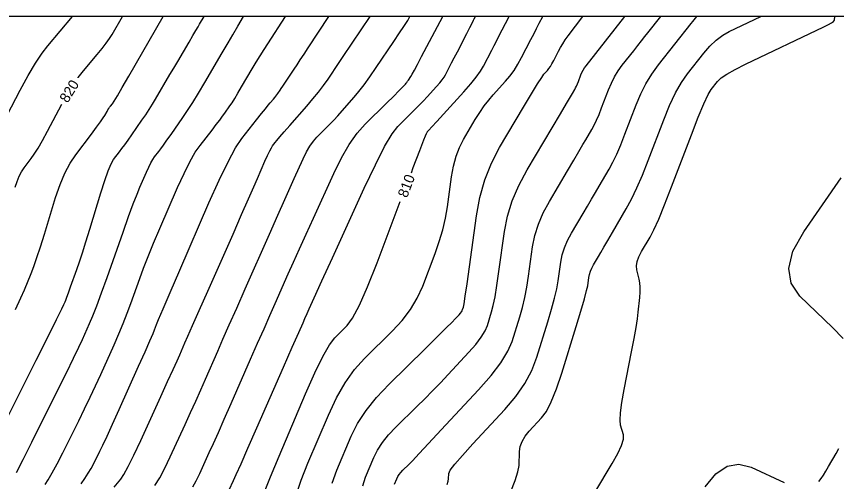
# Model space of a CAD drawing. Extents: x 2082232 to 2083549, y 592624 to 593832.
# Drawn here: x 2082798.4 to 2082854.1, y 593800.4 to 593832 of the extents above; entities that cross this region are included whole.
import ezdxf

# ---------------------------------------------------------------- set-up
doc = ezdxf.new("R2010")
doc.units = 0
for name, color, linetype in [('DT_X_Contour_Major', 7, 'Continuous'), ('DT_X_Contour_Minor', 7, 'Continuous'), ('DT_X_TIN_Hull', 7, 'Continuous')]:
    doc.layers.add(name, color=color, linetype=linetype)

msp = doc.modelspace()

# ---------------------------------------------------------------- linework, layer by layer
at = {"layer": 'DT_X_Contour_Major'}
for points in [[(2082802.622, 593827.819), (2082802.627, 593827.827), (2082802.983, 593828.281), (2082803.926, 593829.4), (2082804.255, 593829.8), (2082804.532, 593830.16), (2082804.758, 593830.48), (2082804.934, 593830.761), (2082805.634, 593831.978)], [(2082802.827, 593800.271), (2082803.088, 593800.635), (2082803.319, 593800.984), (2082803.521, 593801.321), (2082803.694, 593801.643), (2082804.114, 593802.484), (2082804.314, 593802.897), (2082804.598, 593803.507), (2082804.966, 593804.312), (2082805.418, 593805.313), (2082806.736, 593808.244), (2082807.174, 593809.222), (2082807.502, 593809.96), (2082807.717, 593810.458), (2082807.821, 593810.714), (2082807.95, 593811.077), (2082808.085, 593811.41), (2082808.393, 593812.136), (2082808.875, 593813.255), (2082809.531, 593814.767), (2082811.51, 593819.323), (2082812.206, 593820.877), (2082812.81, 593822.123), (2082813.321, 593823.061), (2082813.741, 593823.69), (2082814.737, 593824.956), (2082815.074, 593825.384), (2082815.341, 593825.718), (2082815.536, 593825.959), (2082815.66, 593826.106), (2082815.895, 593826.374), (2082815.979, 593826.472), (2082816.056, 593826.567), (2082816.125, 593826.659), (2082816.187, 593826.747), (2082816.342, 593826.978), (2082816.416, 593827.087), (2082816.519, 593827.241), (2082816.653, 593827.44), (2082817.296, 593828.397), (2082817.491, 593828.688), (2082817.715, 593829.026), (2082817.969, 593829.412), (2082818.253, 593829.845), (2082819.647, 593831.978)], [(2082825.253, 593821.377), (2082825.385, 593821.724), (2082825.829, 593822.883), (2082826.105, 593823.603), (2082826.216, 593823.881), (2082826.287, 593824.038), (2082826.312, 593824.09), (2082826.332, 593824.13), (2082826.347, 593824.157), (2082826.357, 593824.171), (2082826.379, 593824.193), (2082826.451, 593824.271), (2082826.651, 593824.49), (2082826.977, 593824.848), (2082827.431, 593825.347), (2082828.811, 593826.865), (2082829.284, 593827.4), (2082829.665, 593827.868), (2082829.955, 593828.268), (2082830.154, 593828.601), (2082830.718, 593829.697), (2082830.871, 593829.996), (2082831.025, 593830.293), (2082831.178, 593830.591), (2082831.891, 593831.978)], [(2082827.684, 593800.224), (2082827.754, 593800.45), (2082827.78, 593800.613), (2082827.793, 593800.967), (2082827.898, 593801.192), (2082828.206, 593801.603), (2082828.716, 593802.198), (2082829.427, 593802.979), (2082831.595, 593805.308), (2082832.341, 593806.185), (2082832.954, 593807.069), (2082833.433, 593807.961), (2082833.779, 593808.859), (2082834.525, 593811.265), (2082834.778, 593812.115), (2082834.977, 593812.859), (2082835.124, 593813.497), (2082835.217, 593814.031), (2082835.394, 593815.312), (2082835.49, 593815.795), (2082835.643, 593816.283), (2082835.853, 593816.776), (2082836.121, 593817.273), (2082836.912, 593818.607), (2082837.203, 593819.099), (2082837.482, 593819.573), (2082837.75, 593820.031), (2082838.007, 593820.471), (2082838.677, 593821.621), (2082838.933, 593822.093), (2082839.197, 593822.644), (2082839.47, 593823.274), (2082839.752, 593823.984), (2082840.516, 593825.985), (2082840.826, 593826.716), (2082841.183, 593827.411), (2082841.587, 593828.069), (2082842.038, 593828.69), (2082844.257, 593831.506), (2082844.366, 593831.644), (2082844.629, 593831.978)], [(2082798.347, 593820.388), (2082798.482, 593820.787), (2082798.631, 593821.14), (2082798.792, 593821.446), (2082798.967, 593821.707), (2082799.449, 593822.342), (2082799.654, 593822.636), (2082799.906, 593823.045), (2082800.205, 593823.568), (2082800.551, 593824.204), (2082801.524, 593826.03)], [(2082815.272, 593799.725), (2082815.692, 593800.747), (2082816.28, 593802.146), (2082818.073, 593806.378), (2082818.702, 593807.806), (2082819.241, 593808.915), (2082819.692, 593809.705), (2082820.054, 593810.177), (2082820.902, 593811.008), (2082821.267, 593811.508), (2082821.726, 593812.386), (2082822.279, 593813.64), (2082822.926, 593815.271), (2082824.505, 593819.415)]]:
    msp.add_lwpolyline(points, dxfattribs=at)
at = {"layer": 'DT_X_Contour_Minor'}
for points in [[(2082797.168, 593824.106), (2082798.697, 593826.976), (2082799.244, 593827.971), (2082799.737, 593828.804), (2082800.177, 593829.474), (2082800.564, 593829.983), (2082802.245, 593831.978)], [(2082797.367, 593803.818), (2082799.79, 593808.668), (2082800.588, 593810.267), (2082801.167, 593811.429), (2082801.526, 593812.152), (2082801.666, 593812.437), (2082801.745, 593812.614), (2082801.791, 593812.727), (2082801.869, 593812.935), (2082801.978, 593813.238), (2082802.12, 593813.635), (2082802.54, 593814.819), (2082802.713, 593815.323), (2082802.917, 593815.947), (2082803.153, 593816.691), (2082803.419, 593817.554), (2082804.171, 593820.017), (2082804.436, 593820.85), (2082804.669, 593821.502), (2082804.869, 593821.973), (2082805.037, 593822.262), (2082805.441, 593822.793), (2082805.606, 593823.014), (2082805.799, 593823.278), (2082806.019, 593823.587), (2082806.266, 593823.939), (2082806.962, 593824.937), (2082807.215, 593825.307), (2082807.454, 593825.669), (2082807.677, 593826.022), (2082807.885, 593826.366), (2082808.863, 593828.028), (2082809.118, 593828.461), (2082809.395, 593828.931), (2082810.162, 593830.234), (2082810.422, 593830.676), (2082810.626, 593831.025), (2082810.776, 593831.28), (2082810.869, 593831.442), (2082811.178, 593831.978)], [(2082798.369, 593812.1), (2082798.742, 593812.897), (2082798.981, 593813.438), (2082799.438, 593814.538), (2082799.624, 593815.015), (2082799.837, 593815.62), (2082800.079, 593816.355), (2082800.348, 593817.218), (2082801.103, 593819.692), (2082801.401, 593820.57), (2082801.727, 593821.346), (2082802.082, 593822.021), (2082802.466, 593822.594), (2082803.528, 593823.99), (2082803.884, 593824.461), (2082804.154, 593824.828), (2082804.34, 593825.092), (2082804.44, 593825.252), (2082804.593, 593825.539), (2082804.65, 593825.642), (2082804.707, 593825.734), (2082804.763, 593825.815), (2082804.818, 593825.885), (2082804.964, 593826.059), (2082805.075, 593826.225), (2082805.297, 593826.591), (2082805.63, 593827.159), (2082806.074, 593827.926), (2082808.406, 593831.978)], [(2082798.434, 593801.044), (2082798.887, 593801.922), (2082799.476, 593803.093), (2082801.231, 593806.606), (2082801.83, 593807.811), (2082802.311, 593808.788), (2082802.673, 593809.539), (2082802.917, 593810.062), (2082803.409, 593811.157), (2082803.621, 593811.66), (2082803.89, 593812.348), (2082804.214, 593813.22), (2082804.594, 593814.277), (2082805.681, 593817.342), (2082806.058, 593818.395), (2082806.374, 593819.256), (2082806.63, 593819.923), (2082806.825, 593820.398), (2082807.263, 593821.408), (2082807.421, 593821.756), (2082807.565, 593822.046), (2082807.697, 593822.276), (2082807.814, 593822.447), (2082808.111, 593822.824), (2082808.246, 593823.002), (2082808.428, 593823.252), (2082808.658, 593823.574), (2082808.935, 593823.969), (2082809.736, 593825.119), (2082810.055, 593825.591), (2082810.41, 593826.144), (2082810.802, 593826.779), (2082811.229, 593827.496), (2082812.418, 593829.515), (2082812.819, 593830.196), (2082813.129, 593830.723), (2082813.477, 593831.315), (2082813.868, 593831.978)], [(2082800.384, 593800.218), (2082800.604, 593800.546), (2082800.877, 593801.014), (2082801.204, 593801.621), (2082801.585, 593802.368), (2082802.673, 593804.545), (2082803.072, 593805.354), (2082803.454, 593806.147), (2082803.819, 593806.925), (2082804.167, 593807.688), (2082805.072, 593809.7), (2082805.398, 593810.441), (2082805.696, 593811.154), (2082805.965, 593811.839), (2082806.207, 593812.496), (2082806.815, 593814.21), (2082807.071, 593814.903), (2082807.384, 593815.696), (2082807.753, 593816.589), (2082808.178, 593817.582), (2082809.387, 593820.365), (2082809.821, 593821.327), (2082810.22, 593822.125), (2082810.581, 593822.76), (2082810.906, 593823.232), (2082811.723, 593824.271), (2082812.008, 593824.635), (2082812.247, 593824.948), (2082812.442, 593825.209), (2082812.593, 593825.419), (2082812.935, 593825.909), (2082813.081, 593826.127), (2082813.262, 593826.414), (2082813.479, 593826.77), (2082813.732, 593827.195), (2082814.452, 593828.419), (2082814.721, 593828.87), (2082814.987, 593829.305), (2082815.25, 593829.725), (2082815.511, 593830.129), (2082816.719, 593831.978)], [(2082805.085, 593800.037), (2082805.529, 593800.58), (2082805.738, 593800.898), (2082806.034, 593801.443), (2082806.415, 593802.216), (2082806.883, 593803.218), (2082808.243, 593806.192), (2082808.707, 593807.205), (2082809.075, 593808.016), (2082809.35, 593808.623), (2082809.53, 593809.026), (2082809.884, 593809.831), (2082810.08, 593810.277), (2082810.404, 593811.01), (2082810.855, 593812.031), (2082811.434, 593813.339), (2082813.146, 593817.212), (2082813.732, 593818.537), (2082814.204, 593819.609), (2082814.563, 593820.426), (2082814.81, 593820.99), (2082815.316, 593822.154), (2082815.49, 593822.547), (2082815.634, 593822.852), (2082815.747, 593823.07), (2082815.83, 593823.199), (2082816.009, 593823.428), (2082816.122, 593823.564), (2082816.327, 593823.802), (2082816.622, 593824.142), (2082817.009, 593824.582), (2082818.161, 593825.894), (2082818.575, 593826.377), (2082818.952, 593826.843), (2082819.293, 593827.293), (2082819.596, 593827.725), (2082820.357, 593828.856), (2082820.635, 593829.27), (2082822.455, 593831.978)], [(2082807.847, 593800.149), (2082808.172, 593800.682), (2082808.518, 593801.332), (2082808.885, 593802.098), (2082809.89, 593804.295), (2082810.259, 593805.105), (2082810.613, 593805.888), (2082810.951, 593806.644), (2082811.273, 593807.373), (2082812.112, 593809.279), (2082812.464, 593810.078), (2082812.891, 593811.048), (2082813.394, 593812.186), (2082813.973, 593813.495), (2082815.615, 593817.21), (2082816.183, 593818.491), (2082816.653, 593819.548), (2082817.026, 593820.381), (2082817.302, 593820.991), (2082817.909, 593822.316), (2082818.137, 593822.781), (2082818.369, 593823.18), (2082818.604, 593823.513), (2082818.842, 593823.781), (2082819.48, 593824.409), (2082819.727, 593824.658), (2082819.99, 593824.934), (2082820.27, 593825.238), (2082820.565, 593825.569), (2082821.374, 593826.49), (2082821.695, 593826.874), (2082822.051, 593827.338), (2082822.443, 593827.881), (2082822.87, 593828.503), (2082824.057, 593830.268), (2082824.45, 593830.855), (2082824.739, 593831.29), (2082824.925, 593831.574), (2082825.007, 593831.708), (2082825.149, 593831.978)], [(2082810.426, 593800.062), (2082810.65, 593800.482), (2082810.887, 593800.978), (2082811.537, 593802.398), (2082811.812, 593803.005), (2082812.151, 593803.761), (2082812.552, 593804.666), (2082813.017, 593805.719), (2082814.339, 593808.726), (2082814.815, 593809.808), (2082815.251, 593810.796), (2082815.646, 593811.692), (2082816.001, 593812.495), (2082816.893, 593814.513), (2082817.251, 593815.317), (2082817.655, 593816.216), (2082818.105, 593817.209), (2082818.601, 593818.297), (2082819.985, 593821.323), (2082820.507, 593822.383), (2082821.036, 593823.293), (2082821.572, 593824.055), (2082822.115, 593824.666), (2082823.571, 593826.098), (2082824.054, 593826.574), (2082824.41, 593826.927), (2082824.64, 593827.157), (2082824.745, 593827.265), (2082824.854, 593827.389), (2082824.897, 593827.441), (2082824.945, 593827.504), (2082824.998, 593827.577), (2082825.055, 593827.661), (2082825.215, 593827.899), (2082825.306, 593828.05), (2082825.459, 593828.325), (2082825.673, 593828.725), (2082825.949, 593829.248), (2082827.38, 593831.978)], [(2082812.889, 593799.858), (2082813.184, 593800.501), (2082813.365, 593800.905), (2082813.688, 593801.634), (2082814.153, 593802.687), (2082814.76, 593804.066), (2082816.567, 593808.174), (2082817.167, 593809.537), (2082817.61, 593810.545), (2082817.898, 593811.198), (2082818.029, 593811.496), (2082818.171, 593811.817), (2082818.319, 593812.144), (2082818.656, 593812.884), (2082819.183, 593814.037), (2082819.899, 593815.603), (2082822.061, 593820.329), (2082822.811, 593821.92), (2082823.439, 593823.148), (2082823.947, 593824.013), (2082824.333, 593824.515), (2082825.202, 593825.369), (2082825.517, 593825.682), (2082825.809, 593825.98), (2082826.079, 593826.263), (2082826.328, 593826.531), (2082826.959, 593827.225), (2082827.176, 593827.47), (2082827.35, 593827.684), (2082827.483, 593827.868), (2082827.574, 593828.02), (2082827.762, 593828.385), (2082827.853, 593828.563), (2082827.986, 593828.821), (2082828.161, 593829.161), (2082828.377, 593829.582), (2082829.01, 593830.813), (2082829.22, 593831.222), (2082829.376, 593831.524), (2082829.477, 593831.72), (2082829.523, 593831.809), (2082829.612, 593831.978)], [(2082817.463, 593799.56), (2082817.782, 593800.53), (2082818.235, 593801.67), (2082819.62, 593804.938), (2082820.163, 593806.098), (2082820.754, 593807.125), (2082821.392, 593808.02), (2082822.079, 593808.783), (2082823.973, 593810.64), (2082824.634, 593811.353), (2082825.196, 593812.098), (2082825.659, 593812.875), (2082826.023, 593813.685), (2082826.863, 593815.888), (2082827.151, 593816.706), (2082827.388, 593817.507), (2082827.572, 593818.293), (2082827.703, 593819.063), (2082827.984, 593821.094), (2082828.114, 593821.824), (2082828.293, 593822.489), (2082828.519, 593823.091), (2082828.795, 593823.629), (2082829.594, 593824.977), (2082829.895, 593825.462), (2082830.199, 593825.906), (2082830.505, 593826.308), (2082830.814, 593826.669), (2082831.64, 593827.578), (2082831.941, 593827.934), (2082832.224, 593828.32), (2082832.488, 593828.736), (2082832.735, 593829.182), (2082833.367, 593830.412), (2082833.581, 593830.827), (2082833.747, 593831.152), (2082833.867, 593831.385), (2082833.941, 593831.527), (2082834.172, 593831.978)], [(2082819.872, 593800.312), (2082820.19, 593801.194), (2082821.166, 593803.498), (2082821.601, 593804.367), (2082822.175, 593805.245), (2082822.887, 593806.133), (2082823.738, 593807.03), (2082826.19, 593809.435), (2082827.008, 593810.238), (2082827.62, 593810.842), (2082828.028, 593811.247), (2082828.23, 593811.454), (2082828.497, 593811.74), (2082828.587, 593811.843), (2082828.657, 593811.934), (2082828.707, 593812.016), (2082828.737, 593812.087), (2082828.792, 593812.262), (2082828.832, 593812.481), (2082828.912, 593813.008), (2082829.032, 593813.842), (2082829.191, 593814.984), (2082829.67, 593818.44), (2082829.903, 593819.702), (2082830.242, 593820.896), (2082830.689, 593822.022), (2082831.243, 593823.081), (2082832.863, 593825.813), (2082833.406, 593826.722), (2082833.819, 593827.399), (2082834.103, 593827.844), (2082834.257, 593828.058), (2082834.495, 593828.32), (2082834.588, 593828.435), (2082834.69, 593828.585), (2082834.799, 593828.77), (2082834.917, 593828.989), (2082835.241, 593829.619), (2082835.374, 593829.861), (2082835.529, 593830.115), (2082835.706, 593830.381), (2082835.905, 593830.658), (2082836.888, 593831.978)], [(2082821.962, 593800.14), (2082822.144, 593800.719), (2082822.712, 593802.058), (2082822.965, 593802.564), (2082823.299, 593803.074), (2082823.713, 593803.59), (2082824.207, 593804.112), (2082825.634, 593805.511), (2082826.167, 593806.04), (2082826.699, 593806.579), (2082827.227, 593807.129), (2082827.754, 593807.688), (2082829.154, 593809.193), (2082829.627, 593809.73), (2082829.995, 593810.212), (2082830.259, 593810.639), (2082830.418, 593811.011), (2082830.703, 593811.929), (2082830.814, 593812.359), (2082830.934, 593812.958), (2082831.062, 593813.727), (2082831.2, 593814.666), (2082831.578, 593817.397), (2082831.781, 593818.426), (2082832.107, 593819.466), (2082832.555, 593820.517), (2082833.126, 593821.577), (2082834.811, 593824.42), (2082835.372, 593825.365), (2082835.788, 593826.069), (2082836.061, 593826.531), (2082836.191, 593826.75), (2082836.345, 593827.014), (2082836.403, 593827.123), (2082836.464, 593827.249), (2082836.527, 593827.394), (2082836.591, 593827.557), (2082836.766, 593828.016), (2082836.838, 593828.183), (2082836.919, 593828.343), (2082837.012, 593828.494), (2082837.116, 593828.636), (2082839.749, 593831.978)], [(2082824.099, 593800.243), (2082824.258, 593800.618), (2082824.329, 593800.76), (2082824.423, 593800.903), (2082824.539, 593801.048), (2082824.677, 593801.194), (2082825.077, 593801.586), (2082825.327, 593801.842), (2082825.777, 593802.317), (2082826.427, 593803.011), (2082827.278, 593803.923), (2082829.812, 593806.646), (2082830.667, 593807.617), (2082831.334, 593808.489), (2082831.811, 593809.262), (2082832.099, 593809.935), (2082832.614, 593811.597), (2082832.796, 593812.237), (2082832.956, 593812.908), (2082833.093, 593813.612), (2082833.208, 593814.348), (2082833.486, 593816.354), (2082833.635, 593817.111), (2082833.875, 593817.874), (2082834.204, 593818.646), (2082834.623, 593819.425), (2082835.862, 593821.514), (2082836.287, 593822.232), (2082836.635, 593822.821), (2082836.906, 593823.281), (2082837.099, 593823.611), (2082837.511, 593824.318), (2082837.668, 593824.608), (2082837.831, 593824.946), (2082837.999, 593825.334), (2082838.172, 593825.771), (2082838.641, 593827), (2082838.832, 593827.45), (2082839.051, 593827.877), (2082839.3, 593828.281), (2082839.577, 593828.663), (2082840.355, 593829.65), (2082840.634, 593830.004), (2082840.886, 593830.325), (2082841.113, 593830.612), (2082841.313, 593830.867), (2082842.189, 593831.978)], [(2082832.01, 593799.74), (2082832.309, 593800.498), (2082832.493, 593801.092), (2082832.563, 593801.524), (2082832.596, 593802.456), (2082832.646, 593802.805), (2082832.772, 593803.151), (2082832.974, 593803.495), (2082833.252, 593803.836), (2082834.096, 593804.742), (2082834.418, 593805.187), (2082834.753, 593805.842), (2082835.1, 593806.708), (2082835.46, 593807.784), (2082836.436, 593810.933), (2082836.76, 593811.993), (2082836.999, 593812.809), (2082837.155, 593813.382), (2082837.226, 593813.713), (2082837.303, 593814.269), (2082837.344, 593814.479), (2082837.411, 593814.691), (2082837.502, 593814.905), (2082837.618, 593815.121), (2082837.962, 593815.701), (2082838.118, 593815.966), (2082838.329, 593816.326), (2082838.595, 593816.781), (2082838.916, 593817.331), (2082839.844, 593818.925), (2082840.198, 593819.578), (2082840.564, 593820.341), (2082840.942, 593821.214), (2082841.333, 593822.198), (2082842.391, 593824.969), (2082842.79, 593825.944), (2082843.192, 593826.789), (2082843.598, 593827.505), (2082844.008, 593828.092), (2082845.105, 593829.485), (2082845.522, 593829.969), (2082845.95, 593830.377), (2082846.39, 593830.709), (2082846.841, 593830.964), (2082848.973, 593831.978)], [(2082837.707, 593799.693), (2082838.895, 593801.648), (2082839.276, 593802.32), (2082839.528, 593802.869), (2082839.652, 593803.295), (2082839.646, 593803.599), (2082839.458, 593804.246), (2082839.421, 593804.579), (2082839.448, 593805.092), (2082839.541, 593805.786), (2082839.698, 593806.66), (2082840.206, 593809.23), (2082840.377, 593810.121), (2082840.51, 593810.865), (2082840.604, 593811.463), (2082840.66, 593811.914), (2082840.759, 593812.921), (2082840.784, 593813.282), (2082840.786, 593813.608), (2082840.764, 593813.9), (2082840.72, 593814.157), (2082840.569, 593814.798), (2082840.547, 593815.054), (2082840.593, 593815.344), (2082840.707, 593815.666), (2082840.89, 593816.021), (2082841.467, 593817.013), (2082841.719, 593817.504), (2082842.045, 593818.234), (2082842.443, 593819.204), (2082842.914, 593820.412), (2082844.266, 593823.954), (2082844.73, 593825.142), (2082845.108, 593826.05), (2082845.4, 593826.677), (2082845.605, 593827.023), (2082846.039, 593827.574), (2082846.281, 593827.802), (2082846.68, 593828.072), (2082847.236, 593828.385), (2082847.95, 593828.741), (2082853.266, 593831.27), (2082853.57, 593831.421), (2082853.789, 593831.545), (2082853.923, 593831.643), (2082853.973, 593831.713), (2082854.007, 593831.978)], [(2082854.568, 593810.13), (2082853.847, 593810.883), (2082851.638, 593813.003), (2082851.033, 593813.872), (2082850.874, 593814.886), (2082851.161, 593816.047), (2082851.894, 593817.355), (2082854.443, 593821.036)], [(2082852.921, 593800.421), (2082853.067, 593800.622), (2082853.227, 593800.859), (2082853.4, 593801.134), (2082853.586, 593801.446), (2082854.102, 593802.328), (2082854.283, 593802.674)], [(2082845.195, 593800.069), (2082845.925, 593800.947), (2082846.689, 593801.463), (2082847.486, 593801.615), (2082848.316, 593801.404), (2082850.576, 593800.358)]]:
    msp.add_lwpolyline(points, dxfattribs=at)
at = {"layer": 'DT_X_TIN_Hull'}
msp.add_lwpolyline([(2082855.347, 593831.978), (2082853.417, 593831.978), (2082845.679, 593831.978), (2082838.819, 593831.978), (2082835.271, 593831.978), (2082829.72, 593831.978), (2082824.904, 593831.978), (2082820.586, 593831.978), (2082814.694, 593831.978), (2082811.479, 593831.978), (2082804.444, 593831.978), (2082795.733, 593831.978), (2082794.547, 593831.978), (2082793.554, 593831.978), (2082785.187, 593831.978), (2082777.635, 593831.978), (2082775.857, 593831.978), (2082775.084, 593831.978), (2082771.833, 593831.978), (2082766.139, 593831.978), (2082758.449, 593831.978), (2082756.38, 593831.978)], dxfattribs=at)

# ---------------------------------------------------------------- texts
at = {"layer": 'DT_X_Contour_Major'}
for s, rotation, p in [('820', 58.4513, (2082801.913, 593826.059)), ('810', 69.1276, (2082824.96, 593819.628))]:
    msp.add_text(s, height=0.7, rotation=rotation, dxfattribs=at).set_placement(p)

doc.saveas('drawing.dxf')
